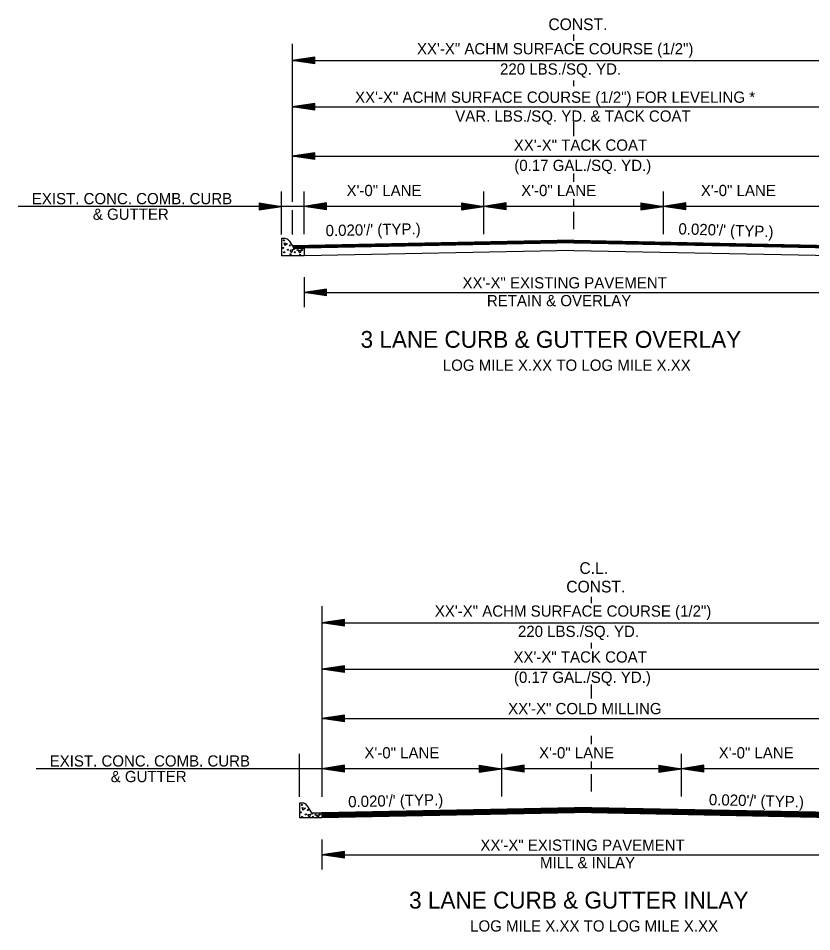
# Model space of a CAD drawing. Extents: x 542112 to 1930787, y -1968972 to 596640.
# Drawn here: x 546549 to 547079, y -1959822 to -1959212 of the extents above; entities that cross this region are included whole.
import ezdxf

# ---------------------------------------------------------------- set-up
doc = ezdxf.new("R2010")
doc.units = 0
doc.layers.add('R_Draft', color=7, linetype='Continuous')

msp = doc.modelspace()

# ---------------------------------------------------------------- linework, layer by layer
at = {"layer": 'R_Draft'}
for p, q in [((546920.18, -1959227.44), (546920.18, -1959223.02)), ((546732.28, -1959229.28), (546732.28, -1959334.8)), ((546747.28, -1959238.29), (546732.28, -1959240.54)), ((546732.28, -1959240.54), (547108.09, -1959240.54)), ((546747.28, -1959242.79), (546732.28, -1959240.54)), ((546747.28, -1959238.66), (546734.79, -1959240.54)), ((546747.28, -1959242.41), (546734.79, -1959240.54)), ((546747.28, -1959239.05), (546737.37, -1959240.54)), ((546747.28, -1959242.03), (546737.37, -1959240.54)), ((546747.28, -1959239.42), (546739.86, -1959240.54)), ((546747.28, -1959241.66), (546739.86, -1959240.54)), ((546747.28, -1959239.8), (546742.41, -1959240.54)), ((546747.28, -1959241.27), (546742.41, -1959240.54)), ((546747.28, -1959240.19), (546744.91, -1959240.54)), ((546747.28, -1959240.89), (546744.91, -1959240.54)), ((546747.28, -1959242.79), (546747.28, -1959238.29)), ((546920.18, -1959257.56), (546920.18, -1959253.89)), ((546747.28, -1959269.16), (546732.28, -1959271.41)), ((546732.28, -1959271.41), (547108.09, -1959271.41)), ((546747.28, -1959273.66), (546732.28, -1959271.41)), ((546747.28, -1959269.53), (546734.79, -1959271.41)), ((546747.28, -1959273.28), (546734.79, -1959271.41)), ((546747.28, -1959269.92), (546737.37, -1959271.41)), ((546747.28, -1959272.9), (546737.37, -1959271.41)), ((546747.28, -1959270.29), (546739.86, -1959271.41)), ((546747.28, -1959272.53), (546739.86, -1959271.41)), ((546747.28, -1959270.67), (546742.41, -1959271.41)), ((546747.28, -1959272.14), (546742.41, -1959271.41)), ((546747.28, -1959271.06), (546744.91, -1959271.41)), ((546747.28, -1959271.76), (546744.91, -1959271.41)), ((546747.28, -1959273.66), (546747.28, -1959269.16)), ((546920.18, -1959290.92), (546920.18, -1959281.62)), ((546747.28, -1959302.09), (546732.28, -1959304.34)), ((546747.28, -1959302.46), (546734.79, -1959304.34)), ((546747.28, -1959302.84), (546737.37, -1959304.34)), ((546747.28, -1959303.22), (546739.86, -1959304.34)), ((546747.28, -1959303.6), (546742.41, -1959304.34)), ((546747.28, -1959306.59), (546747.28, -1959302.09)), ((546732.28, -1959304.34), (547108.09, -1959304.34)), ((546747.28, -1959306.59), (546732.28, -1959304.34)), ((546747.28, -1959306.21), (546734.79, -1959304.34)), ((546747.28, -1959305.83), (546737.37, -1959304.34)), ((546747.28, -1959305.45), (546739.86, -1959304.34)), ((546747.28, -1959305.06), (546742.41, -1959304.34)), ((546747.28, -1959303.98), (546744.91, -1959304.34)), ((546747.28, -1959304.69), (546744.91, -1959304.34)), ((546920.18, -1959321.46), (546920.18, -1959315.99)), ((546725.18, -1959356.7), (546725.18, -1959327.98)), ((546740.18, -1959356.53), (546740.18, -1959327.98)), ((546860.18, -1959356.53), (546860.18, -1959327.98)), ((546980.1, -1959337.87), (546980.1, -1959327.98)), ((546980.1, -1959356.53), (546980.1, -1959327.98)), ((546920.18, -1959337.34), (546920.18, -1959333.09)), ((546740.18, -1959337.87), (546549.37, -1959337.87)), ((546710.18, -1959335.62), (546725.18, -1959337.87)), ((546710.18, -1959335.62), (546710.18, -1959340.12)), ((546710.18, -1959336), (546722.67, -1959337.87)), ((546710.18, -1959336.38), (546720.09, -1959337.87)), ((546710.18, -1959336.76), (546717.59, -1959337.87)), ((546710.18, -1959337.15), (546715.05, -1959337.87)), ((546710.18, -1959337.52), (546712.55, -1959337.87)), ((546710.18, -1959340.12), (546725.18, -1959337.87)), ((546710.18, -1959338.61), (546715.05, -1959337.87)), ((546710.18, -1959339.37), (546720.09, -1959337.87)), ((546710.18, -1959339.75), (546722.67, -1959337.87)), ((546710.18, -1959338.99), (546717.59, -1959337.87)), ((546710.18, -1959338.23), (546712.55, -1959337.87)), ((546732.28, -1959340.33), (546732.28, -1959356.7)), ((546755.18, -1959335.62), (546740.18, -1959337.87)), ((546860.18, -1959337.87), (546740.18, -1959337.87)), ((546755.18, -1959340.12), (546740.18, -1959337.87)), ((546755.18, -1959336), (546742.68, -1959337.87)), ((546755.18, -1959339.75), (546742.68, -1959337.87)), ((546755.18, -1959336.38), (546745.26, -1959337.87)), ((546755.18, -1959339.37), (546745.26, -1959337.87)), ((546755.18, -1959336.76), (546747.76, -1959337.87)), ((546755.18, -1959338.99), (546747.76, -1959337.87)), ((546755.18, -1959337.14), (546750.3, -1959337.87)), ((546755.18, -1959338.6), (546750.3, -1959337.87)), ((546755.18, -1959337.52), (546752.81, -1959337.87)), ((546755.18, -1959338.23), (546752.81, -1959337.87)), ((546755.18, -1959340.12), (546755.18, -1959335.62)), ((546845.18, -1959335.62), (546860.18, -1959337.87)), ((546845.18, -1959335.62), (546845.18, -1959340.12)), ((546845.18, -1959336), (546857.67, -1959337.87)), ((546845.18, -1959336.38), (546855.09, -1959337.87)), ((546845.18, -1959336.76), (546852.59, -1959337.87)), ((546845.18, -1959337.15), (546850.05, -1959337.87)), ((546845.18, -1959337.52), (546847.55, -1959337.87)), ((546845.18, -1959340.12), (546860.18, -1959337.87)), ((546845.18, -1959338.61), (546850.05, -1959337.87)), ((546845.18, -1959339.37), (546855.09, -1959337.87)), ((546845.18, -1959339.75), (546857.67, -1959337.87)), ((546845.18, -1959338.99), (546852.59, -1959337.87)), ((546845.18, -1959338.23), (546847.55, -1959337.87)), ((546875.18, -1959335.62), (546860.18, -1959337.87)), ((546980.1, -1959337.87), (546860.18, -1959337.87)), ((546875.18, -1959340.12), (546860.18, -1959337.87)), ((546875.18, -1959336), (546862.68, -1959337.87)), ((546875.18, -1959339.75), (546862.68, -1959337.87)), ((546875.18, -1959336.38), (546865.26, -1959337.87)), ((546875.18, -1959339.37), (546865.26, -1959337.87)), ((546875.18, -1959336.76), (546867.76, -1959337.87)), ((546875.18, -1959338.99), (546867.76, -1959337.87)), ((546875.18, -1959337.14), (546870.3, -1959337.87)), ((546875.18, -1959338.6), (546870.3, -1959337.87)), ((546875.18, -1959337.52), (546872.81, -1959337.87)), ((546875.18, -1959338.23), (546872.81, -1959337.87)), ((546875.18, -1959340.12), (546875.18, -1959335.62)), ((546965.1, -1959335.62), (546980.1, -1959337.87)), ((546965.1, -1959335.62), (546965.1, -1959340.12)), ((546965.1, -1959336), (546977.6, -1959337.87)), ((546965.1, -1959336.38), (546975.02, -1959337.87)), ((546965.1, -1959336.76), (546972.52, -1959337.87)), ((546965.1, -1959337.15), (546969.98, -1959337.87)), ((546965.1, -1959337.52), (546967.47, -1959337.87)), ((546965.1, -1959340.12), (546980.1, -1959337.87)), ((546965.1, -1959338.61), (546969.98, -1959337.87)), ((546965.1, -1959339.37), (546975.02, -1959337.87)), ((546965.1, -1959339.75), (546977.6, -1959337.87)), ((546965.1, -1959338.99), (546972.52, -1959337.87)), ((546965.1, -1959338.23), (546967.47, -1959337.87)), ((546995.1, -1959335.62), (546980.1, -1959337.87)), ((546980.1, -1959356.53), (546980.1, -1959337.87)), ((547100.03, -1959337.87), (546980.1, -1959337.87)), ((546995.1, -1959340.12), (546980.1, -1959337.87)), ((546995.1, -1959336), (546982.61, -1959337.87)), ((546995.1, -1959339.75), (546982.61, -1959337.87)), ((546995.1, -1959336.38), (546985.19, -1959337.87)), ((546995.1, -1959339.37), (546985.19, -1959337.87)), ((546995.1, -1959336.76), (546987.69, -1959337.87)), ((546995.1, -1959338.99), (546987.69, -1959337.87)), ((546995.1, -1959337.14), (546990.23, -1959337.87)), ((546995.1, -1959338.6), (546990.23, -1959337.87)), ((546995.1, -1959337.52), (546992.73, -1959337.87)), ((546995.1, -1959338.23), (546992.73, -1959337.87)), ((546995.1, -1959340.12), (546995.1, -1959335.62)), ((546920.18, -1959353.17), (546920.18, -1959341.58)), ((546727.34, -1959359.4), (546725.18, -1959359.44)), ((546725.18, -1959359.44), (546725.18, -1959370.89)), ((546730.16, -1959360.9), (546733.25, -1959365.79)), ((546920.18, -1959360.49), (546732.28, -1959364.25)), ((546920.18, -1959360.79), (546732.47, -1959364.55)), ((546920.18, -1959361.09), (546732.65, -1959364.84)), ((546920.18, -1959361.39), (546732.84, -1959365.14)), ((546920.18, -1959361.69), (546733.03, -1959365.44)), ((546920.18, -1959361.99), (546733.22, -1959365.73)), ((546920.18, -1959362.19), (546740.18, -1959365.79)), ((546920.18, -1959360.49), (547108.09, -1959364.25)), ((546920.18, -1959360.79), (547107.9, -1959364.55)), ((546920.18, -1959361.09), (547107.71, -1959364.84)), ((546920.18, -1959361.39), (547107.53, -1959365.14)), ((546920.18, -1959361.69), (547107.34, -1959365.44)), ((546920.18, -1959361.99), (547107.15, -1959365.73)), ((546920.18, -1959362.19), (547100.1, -1959365.79)), ((546740.18, -1959370.89), (546725.18, -1959370.89)), ((546733.25, -1959365.79), (546740.18, -1959365.79)), ((546740.18, -1959365.79), (546740.18, -1959369.28)), ((546740.18, -1959365.79), (546740.18, -1959370.89)), ((546920.25, -1959367.29), (546740.18, -1959370.89)), ((546920.25, -1959367.29), (547100.1, -1959370.89)), ((546740.18, -1959385.09), (546740.18, -1959405.09)), ((546755.18, -1959393.09), (546740.18, -1959395.34)), ((546740.18, -1959395.34), (547100.1, -1959395.34)), ((546755.18, -1959397.59), (546740.18, -1959395.34)), ((546755.18, -1959393.46), (546742.68, -1959395.34)), ((546755.18, -1959397.21), (546742.68, -1959395.34)), ((546755.18, -1959393.85), (546745.26, -1959395.34)), ((546755.18, -1959396.83), (546745.26, -1959395.34)), ((546755.18, -1959394.22), (546747.76, -1959395.34)), ((546755.18, -1959396.46), (546747.76, -1959395.34)), ((546755.18, -1959394.6), (546750.3, -1959395.34)), ((546755.18, -1959396.07), (546750.3, -1959395.34)), ((546755.18, -1959394.99), (546752.81, -1959395.34)), ((546755.18, -1959395.69), (546752.81, -1959395.34)), ((546755.18, -1959397.59), (546755.18, -1959393.09)), ((546932.11, -1959602.95), (546932.11, -1959598.54)), ((546752.11, -1959604.79), (546752.11, -1959732.22)), ((546767.11, -1959613.8), (546752.11, -1959616.05)), ((546767.11, -1959614.18), (546754.61, -1959616.05)), ((546767.11, -1959614.56), (546757.19, -1959616.05)), ((546767.11, -1959614.93), (546759.69, -1959616.05)), ((546767.11, -1959618.3), (546767.11, -1959613.8)), ((546752.11, -1959616.05), (547112.06, -1959616.05)), ((546767.11, -1959618.3), (546752.11, -1959616.05)), ((546767.11, -1959617.93), (546754.61, -1959616.05)), ((546767.11, -1959617.54), (546757.19, -1959616.05)), ((546767.11, -1959617.17), (546759.69, -1959616.05)), ((546767.11, -1959615.32), (546762.23, -1959616.05)), ((546767.11, -1959616.78), (546762.23, -1959616.05)), ((546767.11, -1959615.7), (546764.74, -1959616.05)), ((546767.11, -1959616.4), (546764.74, -1959616.05)), ((546932.11, -1959633.08), (546932.11, -1959629.41)), ((546767.11, -1959644.67), (546752.11, -1959646.92)), ((546767.11, -1959645.05), (546754.61, -1959646.92)), ((546767.11, -1959645.43), (546757.19, -1959646.92)), ((546767.11, -1959649.17), (546767.11, -1959644.67)), ((546752.11, -1959646.92), (547112.06, -1959646.92)), ((546767.11, -1959649.17), (546752.11, -1959646.92)), ((546767.11, -1959648.8), (546754.61, -1959646.92)), ((546767.11, -1959648.41), (546757.19, -1959646.92)), ((546767.11, -1959645.8), (546759.69, -1959646.92)), ((546767.11, -1959648.04), (546759.69, -1959646.92)), ((546767.11, -1959646.19), (546762.23, -1959646.92)), ((546767.11, -1959647.65), (546762.23, -1959646.92)), ((546767.11, -1959646.57), (546764.74, -1959646.92)), ((546767.11, -1959647.27), (546764.74, -1959646.92)), ((546932.11, -1959666.43), (546932.11, -1959657.13)), ((546767.11, -1959677.6), (546752.11, -1959679.85)), ((546752.11, -1959679.85), (547112.06, -1959679.85)), ((546767.11, -1959682.1), (546752.11, -1959679.85)), ((546767.11, -1959677.98), (546754.61, -1959679.85)), ((546767.11, -1959681.73), (546754.61, -1959679.85)), ((546767.11, -1959678.36), (546757.19, -1959679.85)), ((546767.11, -1959681.34), (546757.19, -1959679.85)), ((546767.11, -1959678.73), (546759.69, -1959679.85)), ((546767.11, -1959680.97), (546759.69, -1959679.85)), ((546767.11, -1959679.12), (546762.23, -1959679.85)), ((546767.11, -1959680.58), (546762.23, -1959679.85)), ((546767.11, -1959679.5), (546764.74, -1959679.85)), ((546767.11, -1959680.2), (546764.74, -1959679.85)), ((546767.11, -1959682.1), (546767.11, -1959677.6)), ((546932.11, -1959696.97), (546932.11, -1959691.5)), ((546737.11, -1959732.22), (546737.11, -1959703.5)), ((546872.11, -1959732.05), (546872.11, -1959703.5)), ((546992.04, -1959713.39), (546992.04, -1959703.5)), ((546992.04, -1959732.05), (546992.04, -1959703.5)), ((546767.11, -1959711.14), (546752.11, -1959713.39)), ((546767.11, -1959711.51), (546754.61, -1959713.39)), ((546767.11, -1959711.89), (546757.19, -1959713.39)), ((546767.11, -1959712.27), (546759.69, -1959713.39)), ((546767.11, -1959715.64), (546767.11, -1959711.14)), ((546857.11, -1959711.14), (546872.11, -1959713.39)), ((546857.11, -1959711.14), (546857.11, -1959715.64)), ((546857.11, -1959711.51), (546869.6, -1959713.39)), ((546857.11, -1959711.89), (546867.02, -1959713.39)), ((546857.11, -1959712.27), (546864.53, -1959713.39)), ((546887.11, -1959711.14), (546872.11, -1959713.39)), ((546887.11, -1959711.51), (546874.61, -1959713.39)), ((546887.11, -1959711.89), (546877.19, -1959713.39)), ((546887.11, -1959712.27), (546879.69, -1959713.39)), ((546887.11, -1959715.64), (546887.11, -1959711.14)), ((546932.11, -1959712.86), (546932.11, -1959708.6)), ((546977.04, -1959711.14), (546992.04, -1959713.39)), ((546977.04, -1959711.14), (546977.04, -1959715.64)), ((546977.04, -1959711.51), (546989.53, -1959713.39)), ((546977.04, -1959711.89), (546986.95, -1959713.39)), ((546977.04, -1959712.27), (546984.45, -1959713.39)), ((547007.04, -1959711.14), (546992.04, -1959713.39)), ((547007.04, -1959711.51), (546994.54, -1959713.39)), ((547007.04, -1959711.89), (546997.12, -1959713.39)), ((547007.04, -1959712.27), (546999.62, -1959713.39)), ((547007.04, -1959715.64), (547007.04, -1959711.14)), ((546752.11, -1959713.39), (546561.3, -1959713.39)), ((546872.11, -1959713.39), (546752.11, -1959713.39)), ((546767.11, -1959715.64), (546752.11, -1959713.39)), ((546767.11, -1959715.26), (546754.61, -1959713.39)), ((546767.11, -1959714.88), (546757.19, -1959713.39)), ((546767.11, -1959714.5), (546759.69, -1959713.39)), ((546767.11, -1959712.65), (546762.23, -1959713.39)), ((546767.11, -1959714.11), (546762.23, -1959713.39)), ((546767.11, -1959713.03), (546764.74, -1959713.39)), ((546767.11, -1959713.74), (546764.74, -1959713.39)), ((546857.11, -1959712.66), (546861.98, -1959713.39)), ((546857.11, -1959713.03), (546859.48, -1959713.39)), ((546857.11, -1959715.64), (546872.11, -1959713.39)), ((546857.11, -1959714.12), (546861.98, -1959713.39)), ((546857.11, -1959714.88), (546867.02, -1959713.39)), ((546857.11, -1959715.26), (546869.6, -1959713.39)), ((546857.11, -1959714.5), (546864.53, -1959713.39)), ((546857.11, -1959713.74), (546859.48, -1959713.39)), ((546992.04, -1959713.39), (546872.11, -1959713.39)), ((546887.11, -1959715.64), (546872.11, -1959713.39)), ((546887.11, -1959715.26), (546874.61, -1959713.39)), ((546887.11, -1959714.88), (546877.19, -1959713.39)), ((546887.11, -1959714.5), (546879.69, -1959713.39)), ((546887.11, -1959712.65), (546882.23, -1959713.39)), ((546887.11, -1959714.11), (546882.23, -1959713.39)), ((546887.11, -1959713.03), (546884.74, -1959713.39)), ((546887.11, -1959713.74), (546884.74, -1959713.39)), ((546932.11, -1959728.69), (546932.11, -1959717.1)), ((546977.04, -1959712.66), (546981.91, -1959713.39)), ((546977.04, -1959713.03), (546979.41, -1959713.39)), ((546977.04, -1959715.64), (546992.04, -1959713.39)), ((546977.04, -1959714.12), (546981.91, -1959713.39)), ((546977.04, -1959714.88), (546986.95, -1959713.39)), ((546977.04, -1959715.26), (546989.53, -1959713.39)), ((546977.04, -1959714.5), (546984.45, -1959713.39)), ((546977.04, -1959713.74), (546979.41, -1959713.39)), ((546992.04, -1959732.05), (546992.04, -1959713.39)), ((547111.96, -1959713.39), (546992.04, -1959713.39)), ((547007.04, -1959715.64), (546992.04, -1959713.39)), ((547007.04, -1959715.26), (546994.54, -1959713.39)), ((547007.04, -1959714.88), (546997.12, -1959713.39)), ((547007.04, -1959714.5), (546999.62, -1959713.39)), ((547007.04, -1959712.65), (547002.16, -1959713.39)), ((547007.04, -1959714.11), (547002.16, -1959713.39)), ((547007.04, -1959713.03), (547004.67, -1959713.39)), ((547007.04, -1959713.74), (547004.67, -1959713.39)), ((546739.27, -1959736.41), (546737.11, -1959736.45)), ((546737.11, -1959736.45), (546737.11, -1959746.29)), ((546742.09, -1959737.91), (546745.19, -1959742.8)), ((546745.19, -1959742.8), (546752.11, -1959742.8)), ((546932.11, -1959739.2), (546752.11, -1959742.8)), ((546932.11, -1959739.5), (546752.11, -1959743.1)), ((546932.11, -1959739.8), (546752.11, -1959743.4)), ((546932.11, -1959740.1), (546752.11, -1959743.7)), ((546932.11, -1959740.4), (546752.11, -1959744)), ((546932.11, -1959740.7), (546752.11, -1959744.3)), ((546932.11, -1959741), (546752.11, -1959744.6)), ((546932.11, -1959741.3), (546752.11, -1959744.9)), ((546932.11, -1959741.6), (546752.11, -1959745.2)), ((546932.11, -1959741.9), (546752.11, -1959745.5)), ((546932.11, -1959742.2), (546752.11, -1959745.8)), ((546932.11, -1959742.5), (546752.11, -1959746.1)), ((546932.11, -1959742.69), (546752.11, -1959746.29)), ((546752.11, -1959742.8), (546752.11, -1959746.29)), ((546752.11, -1959742.8), (546752.11, -1959746.29)), ((546932.11, -1959739.2), (547112.04, -1959742.8)), ((546932.11, -1959739.5), (547112.04, -1959743.1)), ((546932.11, -1959739.8), (547112.04, -1959743.4)), ((546932.11, -1959740.1), (547112.04, -1959743.7)), ((546932.11, -1959740.4), (547112.04, -1959744)), ((546932.11, -1959740.7), (547112.04, -1959744.3)), ((546932.11, -1959741), (547112.04, -1959744.6)), ((546932.11, -1959741.3), (547112.04, -1959744.9)), ((546932.11, -1959741.6), (547112.04, -1959745.2)), ((546932.11, -1959741.9), (547112.04, -1959745.5)), ((546932.11, -1959742.2), (547112.04, -1959745.8)), ((546932.11, -1959742.5), (547112.04, -1959746.1)), ((546932.11, -1959742.69), (547112.04, -1959746.29)), ((546752.11, -1959746.29), (546737.11, -1959746.29)), ((546752.11, -1959760.6), (546752.11, -1959780.6)), ((546767.11, -1959768.6), (546752.11, -1959770.85)), ((546752.11, -1959770.85), (547112.04, -1959770.85)), ((546767.11, -1959773.1), (546752.11, -1959770.85)), ((546767.11, -1959768.98), (546754.61, -1959770.85)), ((546767.11, -1959772.73), (546754.61, -1959770.85)), ((546767.11, -1959769.36), (546757.19, -1959770.85)), ((546767.11, -1959772.34), (546757.19, -1959770.85)), ((546767.11, -1959769.73), (546759.69, -1959770.85)), ((546767.11, -1959771.97), (546759.69, -1959770.85)), ((546767.11, -1959770.12), (546762.23, -1959770.85)), ((546767.11, -1959771.58), (546762.23, -1959770.85)), ((546767.11, -1959770.5), (546764.74, -1959770.85)), ((546767.11, -1959771.2), (546764.74, -1959770.85)), ((546767.11, -1959773.1), (546767.11, -1959768.6))]:
    msp.add_line(p, q, dxfattribs=at)
for points in [[(546729.12, -1959362.86), (546727.36, -1959363.99), (546726.98, -1959362.22), (546728.88, -1959362.86)], [(546731.93, -1959368.83), (546730.79, -1959367.04), (546732.56, -1959366.68), (546731.93, -1959368.57)], [(546737.59, -1959369.16), (546736.45, -1959367.37), (546738.23, -1959367.01), (546737.59, -1959368.9)], [(546741.05, -1959739.86), (546739.29, -1959741), (546738.91, -1959739.22), (546740.81, -1959739.86)], [(546743.86, -1959745.84), (546742.73, -1959744.05), (546744.49, -1959743.69), (546743.86, -1959745.58)], [(546749.52, -1959746.17), (546748.38, -1959744.38), (546750.16, -1959744.01), (546749.52, -1959745.91)]]:
    msp.add_lwpolyline(points, dxfattribs=at)
for centre in [(546726.73, -1959360.57), (546730.66, -1959364), (546726.11, -1959365.59), (546726.93, -1959368.57), (546729.4, -1959366.86), (546731.08, -1959369.9), (546731.08, -1959369.9), (546733.59, -1959366.33), (546733.99, -1959368.5), (546735.9, -1959367.11), (546737.59, -1959370.29), (546737.59, -1959370.29), (546738.83, -1959366.94), (546738.04, -1959742.6), (546738.66, -1959737.58), (546742.59, -1959741.01), (546745.52, -1959743.34), (546738.86, -1959745.58), (546741.33, -1959743.87), (546745.93, -1959745.51), (546747.83, -1959744.12), (546750.76, -1959743.95)]:
    msp.add_circle(centre, 0.339, dxfattribs=at)
for centre in [(546727.4, -1959362.65), (546739.33, -1959739.66)]:
    msp.add_arc(centre, 3.26, 32.27564, 91.11964, dxfattribs=at)

# ---------------------------------------------------------------- texts
for s, height, p in [('CONST.', 7.8, (546903.29, -1959220.19)), ('XX\'-X" ACHM SURFACE COURSE (1/2")', 7.5, (546815.52, -1959236.37)), ('220 LBS./SQ. YD. ', 7.5, (546871, -1959249.92)), ('XX\'-X" ACHM SURFACE COURSE (1/2") FOR LEVELING *', 7.5, (546774.2, -1959268.72)), ('VAR. LBS./SQ. YD. & TACK COAT', 7.5, (546841.1, -1959281.34)), ('XX\'-X" TACK COAT', 7.5, (546880.16, -1959300.73)), ('(0.17 GAL./SQ. YD.)', 7.5, (546880.52, -1959314.27)), ('X\'-0" LANE', 7.5, (546768.52, -1959331.01)), ('X\'-0" LANE', 7.5, (546885.11, -1959331.01)), ('X\'-0" LANE', 7.5, (547005.04, -1959331.01)), ('EXIST. CONC. COMB. CURB', 7.5, (546558.42, -1959336.46)), ('& GUTTER ', 7.5, (546599.14, -1959346.86)), ('XX\'-X" EXISTING PAVEMENT', 7.5, (546845.95, -1959392.67)), ('RETAIN & OVERLAY', 7.5, (546862.21, -1959404.58)), ('3 LANE CURB & GUTTER OVERLAY', 11.25, (546777.88, -1959432.33)), ('LOG MILE X.XX TO LOG MILE X.XX', 7.5, (546832.79, -1959447.69)), ('C.L.', 7.8, (546924.01, -1959583.33)), ('CONST.', 7.8, (546915.22, -1959595.7)), ('XX\'-X" ACHM SURFACE COURSE (1/2")', 7.5, (546827.45, -1959611.88)), ('220 LBS./SQ. YD. ', 7.5, (546882.93, -1959625.43)), ('XX\'-X" TACK COAT', 7.5, (546879.94, -1959642.53)), ('(0.17 GAL./SQ. YD.)', 7.5, (546880.29, -1959656.07)), ('XX\'-X" COLD MILLING', 7.5, (546876.4, -1959676.99)), ('X\'-0" LANE', 7.5, (546780.45, -1959706.52)), ('X\'-0" LANE', 7.5, (546897.04, -1959706.52)), ('X\'-0" LANE', 7.5, (547016.97, -1959706.52)), ('EXIST. CONC. COMB. CURB', 7.5, (546570.35, -1959711.97)), ('& GUTTER ', 7.5, (546611.07, -1959722.38)), ('XX\'-X" EXISTING PAVEMENT', 7.5, (546857.88, -1959768.19)), ('MILL & INLAY', 7.5, (546897.63, -1959779.87)), ('3 LANE CURB & GUTTER INLAY', 11.25, (546810.28, -1959806.79)), ('LOG MILE X.XX TO LOG MILE X.XX', 7.5, (546851.02, -1959822.16))]:
    msp.add_text(s, height=height, dxfattribs=at).set_placement(p)
for rotation, p in [(1.12517, (546754.62, -1959357.81)), (358.21779, (546990, -1959356.56)), (1.35848, (546769.69, -1959739.2)), (358.60692, (547010.33, -1959737.74))]:
    msp.add_text("0.020'/' (TYP.)", height=7.5, rotation=rotation, dxfattribs=at).set_placement(p)

doc.saveas('drawing.dxf')
